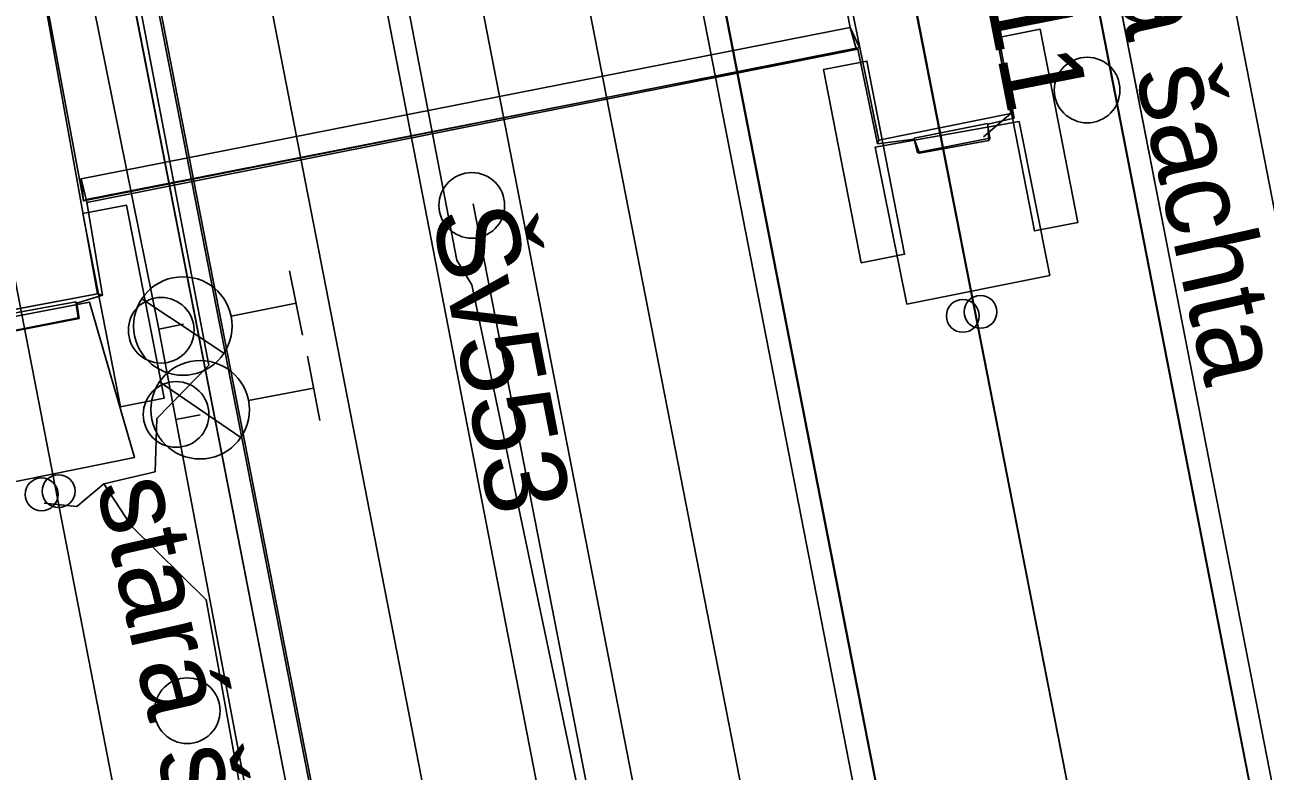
# Model space of a CAD drawing. Extents: x -545736 to -544888, y -1122892 to -1119128.
# Drawn here: x -545171.81 to -545152.93, y -1121906.88 to -1121895.51 of the extents above; entities that cross this region are included whole.
import ezdxf

# ---------------------------------------------------------------- set-up
doc = ezdxf.new("R2010")
doc.units = 0
for name, color, linetype in [('Podbarveni_Nastupiste', 7, 'Continuous'), ('Podbarveni_Zastreseni_Pozemni', 7, 'Continuous'), ('Vrstva 1 - Koleje', 7, 'Continuous'), ('Vrstva 14', 7, 'Continuous'), ('Vrstva 14_zastreseni a nastupiste', 7, 'Continuous'), ('Vrstva 16_plochy', 7, 'Continuous'), ('Vrstva 23', 7, 'Continuous'), ('Vrstva 23 - PHS - pozemni - schody - eskalatory', 7, 'Continuous'), ('Vrstva 26', 7, 'Continuous'), ('Vrstva 29 - sdelzar', 7, 'Continuous'), ('Vrstva 31', 7, 'Continuous'), ('Vrstva 33 - prvky sdelzar', 7, 'Continuous'), ('Vrstva 4 - Teren - stezky - prechody - plochy', 7, 'Continuous'), ('Vrstva 41', 7, 'Continuous'), ('Vrstva 42', 7, 'Continuous'), ('Vrstva 43', 7, 'Continuous'), ('Vrstva 44', 7, 'Continuous')]:
    doc.layers.add(name, color=color, linetype=linetype)

msp = doc.modelspace()

# ---------------------------------------------------------------- linework, layer by layer
at = {"layer": 'Podbarveni_Nastupiste'}
msp.add_line((-545154.466, -1121898.644), (-545156.374, -1121888.854), dxfattribs=at)
for points in [[(-545161.39, -1121938.311), (-545165.211, -1121918.747), (-545167.114, -1121908.946), (-545169.027, -1121899.154), (-545170.933, -1121889.365), (-545172.848, -1121879.569), (-545174.756, -1121869.786), (-545176.664, -1121859.989), (-545178.574, -1121850.184)], [(-545166.708, -1121868.55), (-545164.421, -1121880.278), (-545162.509, -1121890.086), (-545160.6, -1121899.882), (-545158.695, -1121909.678)], [(-545146.817, -1121937.868), (-545148.732, -1121928.05), (-545150.641, -1121918.246), (-545152.542, -1121908.503), (-545154.466, -1121898.644)]]:
    msp.add_lwpolyline(points, dxfattribs=at)
at = {"layer": 'Podbarveni_Zastreseni_Pozemni'}
for points in [[(-545158.353, -1121955.704), (-545167.91, -1121906.688), (-545177.482, -1121857.6), (-545187.03, -1121808.63), (-545196.619, -1121759.457), (-545206.211, -1121710.262)], [(-545152.809, -1121908.918), (-545153.74, -1121904.141), (-545163.315, -1121855.027), (-545172.884, -1121805.944), (-545182.449, -1121756.884), (-545183.85, -1121749.697)], [(-545189.316, -1121750.748), (-545187.893, -1121758.049), (-545178.344, -1121807.045), (-545168.782, -1121856.109), (-545159.222, -1121905.16), (-545158.284, -1121909.972)]]:
    msp.add_lwpolyline(points, dxfattribs=at)
at = {"layer": 'Vrstva 1 - Koleje'}
for points in [[(-545162.332, -1121849.377), (-545160.421, -1121859.17), (-545158.509, -1121868.993), (-545156.604, -1121878.755), (-545154.691, -1121888.567), (-545152.785, -1121898.342), (-545150.856, -1121908.255), (-545148.967, -1121917.94), (-545147.065, -1121927.696), (-545145.146, -1121937.562)], [(-545176.93, -1121849.755), (-545175.02, -1121859.552), (-545173.111, -1121869.33), (-545171.572, -1121877.218), (-545170.808, -1121881.145), (-545169.284, -1121888.968), (-545167.378, -1121898.746), (-545165.482, -1121908.471), (-545163.56, -1121918.32), (-545161.662, -1121928.056), (-545159.744, -1121937.904)], [(-545171.796, -1121851.251), (-545169.872, -1121861.126), (-545167.973, -1121870.877), (-545166.065, -1121880.668), (-545164.709, -1121887.625), (-545164.149, -1121890.498), (-545162.238, -1121900.301), (-545160.324, -1121910.109), (-545158.419, -1121919.884), (-545156.492, -1121929.766), (-545154.597, -1121939.5)]]:
    msp.add_lwpolyline(points, dxfattribs=at)
at = {"layer": 'Vrstva 14'}
for points in [[(-545158.384, -1121899.767), (-545158.865, -1121897.376), (-545156.676, -1121896.989)], [(-545158.384, -1121899.767), (-545156.207, -1121899.33), (-545156.676, -1121896.989)]]:
    msp.add_lwpolyline(points, dxfattribs=at)
msp.add_lwpolyline([(-545172.793, -1121900.113), (-545170.828, -1121899.738), (-545170.144, -1121902.102), (-545172.329, -1121902.546)], close=True, dxfattribs=at)
at = {"layer": 'Vrstva 14_zastreseni a nastupiste'}
for points in [[(-545206.211, -1121710.262), (-545196.619, -1121759.457), (-545187.03, -1121808.63), (-545177.482, -1121857.6), (-545167.91, -1121906.688), (-545158.353, -1121955.704)], [(-545158.353, -1121955.704), (-545167.959, -1121906.425), (-545177.532, -1121857.312), (-545187.064, -1121808.415), (-545196.682, -1121759.07), (-545206.197, -1121710.259)], [(-545152.809, -1121908.918), (-545153.74, -1121904.141), (-545163.315, -1121855.027), (-545172.884, -1121805.944), (-545182.449, -1121756.884), (-545183.85, -1121749.697)], [(-545183.838, -1121749.692), (-545182.514, -1121756.486), (-545172.959, -1121805.503), (-545163.39, -1121854.592), (-545153.794, -1121903.816), (-545152.8, -1121908.918)], [(-545158.29, -1121909.976), (-545159.275, -1121904.923), (-545168.857, -1121855.768), (-545178.402, -1121806.802), (-545187.951, -1121757.812), (-545189.328, -1121750.75)], [(-545189.316, -1121750.748), (-545187.893, -1121758.049), (-545178.344, -1121807.045), (-545168.782, -1121856.109), (-545159.222, -1121905.16), (-545158.284, -1121909.972)], [(-545163.994, -1121849.766), (-545162.093, -1121859.517), (-545160.187, -1121869.288), (-545158.283, -1121879.059), (-545156.374, -1121888.854), (-545154.466, -1121898.644), (-545152.542, -1121908.503), (-545150.641, -1121918.246), (-545148.732, -1121928.05), (-545146.817, -1121937.868)], [(-545163.994, -1121849.766), (-545162.093, -1121859.517), (-545160.187, -1121869.288), (-545158.283, -1121879.059), (-545156.374, -1121888.854), (-545154.466, -1121898.644), (-545152.542, -1121908.503), (-545150.641, -1121918.246), (-545148.732, -1121928.05), (-545146.806, -1121937.9)], [(-545161.39, -1121938.311), (-545165.211, -1121918.747), (-545167.114, -1121908.946), (-545169.027, -1121899.154), (-545170.933, -1121889.365), (-545172.848, -1121879.569), (-545174.756, -1121869.786), (-545176.664, -1121859.989), (-545178.574, -1121850.184)], [(-545161.346, -1121938.355), (-545165.167, -1121918.791), (-545167.07, -1121908.99), (-545168.983, -1121899.198), (-545170.889, -1121889.409), (-545172.804, -1121879.613), (-545174.712, -1121869.83), (-545176.62, -1121860.033), (-545178.53, -1121850.228)], [(-545152.96, -1121939.062), (-545154.873, -1121929.263), (-545156.782, -1121919.47), (-545158.695, -1121909.678), (-545160.6, -1121899.882), (-545162.509, -1121890.086), (-545164.421, -1121880.278), (-545166.708, -1121868.55), (-545168.235, -1121860.711), (-545170.146, -1121850.904)], [(-545152.965, -1121939.059), (-545154.873, -1121929.263), (-545156.782, -1121919.47), (-545158.695, -1121909.678), (-545160.6, -1121899.882), (-545162.509, -1121890.086), (-545164.421, -1121880.278), (-545166.708, -1121868.55), (-545168.235, -1121860.711), (-545170.146, -1121850.904)]]:
    msp.add_lwpolyline(points, dxfattribs=at)
for centre in [(-545157.532, -1121899.947), (-545157.263, -1121899.886), (-545171.298, -1121902.616), (-545171.557, -1121902.665)]:
    msp.add_circle(centre, 0.25, dxfattribs=at)
at = {"layer": 'Vrstva 16_plochy'}
for points in [[(-545163.994, -1121849.766), (-545162.093, -1121859.517), (-545160.187, -1121869.288), (-545158.283, -1121879.059), (-545156.374, -1121888.854), (-545154.466, -1121898.644), (-545152.542, -1121908.503), (-545150.641, -1121918.246), (-545148.732, -1121928.05), (-545146.817, -1121937.868)], [(-545161.39, -1121938.311), (-545165.211, -1121918.747), (-545167.114, -1121908.946), (-545169.027, -1121899.154), (-545170.933, -1121889.365), (-545172.848, -1121879.569), (-545174.756, -1121869.786), (-545176.664, -1121859.989), (-545178.574, -1121850.184)], [(-545152.96, -1121939.062), (-545154.873, -1121929.263), (-545156.782, -1121919.47), (-545158.695, -1121909.678), (-545160.6, -1121899.882), (-545162.509, -1121890.086), (-545164.421, -1121880.278), (-545166.708, -1121868.55), (-545168.235, -1121860.711), (-545170.146, -1121850.904)]]:
    msp.add_lwpolyline(points, dxfattribs=at)
at = {"layer": 'Vrstva 23'}
for p, q in [((-545156.799, -1121896.865), (-545157.926, -1121890.665)), ((-545160.078, -1121891.074), (-545158.808, -1121897.273)), ((-545159.973, -1121891.843), (-545159.247, -1121895.556)), ((-545171.744, -1121893.779), (-545170.919, -1121898.197)), ((-545159.247, -1121895.556), (-545170.952, -1121897.859)), ((-545159.103, -1121895.861), (-545170.919, -1121898.197)), ((-545159.156, -1121895.875), (-545170.877, -1121898.173)), ((-545159.131, -1121895.884), (-545170.869, -1121898.218)), ((-545158.274, -1121897.241), (-545157.156, -1121897.019)), ((-545157.156, -1121897.019), (-545157.152, -1121897.026)), ((-545158.274, -1121897.241), (-545158.271, -1121897.254)), ((-545157.122, -1121897.242), (-545157.136, -1121897.275)), ((-545158.829, -1121897.325), (-545158.808, -1121897.273)), ((-545158.222, -1121897.459), (-545158.192, -1121897.471)), ((-545170.869, -1121898.218), (-545170.877, -1121898.173)), ((-545170.704, -1121899.612), (-545172.684, -1121899.981)), ((-545170.704, -1121899.612), (-545170.628, -1121899.629)), ((-545171.034, -1121899.731), (-545171.022, -1121899.753)), ((-545171.001, -1121899.977), (-545170.986, -1121899.985))]:
    msp.add_line(p, q, dxfattribs=at)
for points in [[(-545172.684, -1121899.981), (-545170.704, -1121899.612), (-545171.827, -1121893.378)], [(-545159.131, -1121895.884), (-545159.156, -1121895.875), (-545159.103, -1121895.861), (-545159.247, -1121895.556), (-545159.156, -1121895.875)], [(-545157.027, -1121895.473), (-545156.75, -1121896.934), (-545157.152, -1121897.026), (-545157.136, -1121897.275), (-545158.192, -1121897.471), (-545158.271, -1121897.254), (-545158.829, -1121897.325), (-545159.131, -1121895.884)], [(-545157.217, -1121897.222), (-545156.799, -1121896.865), (-545158.808, -1121897.273)], [(-545158.27, -1121897.259), (-545158.222, -1121897.459), (-545157.122, -1121897.242), (-545157.156, -1121897.019)], [(-545158.222, -1121897.459), (-545157.122, -1121897.242), (-545157.156, -1121897.019)], [(-545158.829, -1121897.325), (-545158.271, -1121897.254), (-545158.192, -1121897.471)], [(-545170.869, -1121898.218), (-545170.628, -1121899.629), (-545171.022, -1121899.753), (-545170.986, -1121899.985), (-545172.079, -1121900.201), (-545172.154, -1121899.941), (-545172.741, -1121900.045), (-545173.038, -1121898.611), (-545173.025, -1121898.608)]]:
    msp.add_lwpolyline(points, dxfattribs=at)
for points in [[(-545159.247, -1121895.556), (-545159.156, -1121895.875), (-545159.103, -1121895.861)], [(-545170.877, -1121898.173), (-545170.952, -1121897.859), (-545170.919, -1121898.197)], [(-545171.034, -1121899.731), (-545171.001, -1121899.977), (-545172.056, -1121900.187), (-545172.145, -1121899.937)]]:
    msp.add_lwpolyline(points, close=True, dxfattribs=at)
at = {"layer": 'Vrstva 23 - PHS - pozemni - schody - eskalatory'}
for points in [[(-545156.352, -1121895.583), (-545157.015, -1121895.712), (-545156.442, -1121898.653), (-545155.779, -1121898.523)], [(-545159.081, -1121899.137), (-545158.418, -1121899.008), (-545158.991, -1121896.067), (-545159.654, -1121896.197)], [(-545170.264, -1121898.26), (-545170.927, -1121898.389), (-545170.354, -1121901.33), (-545169.691, -1121901.2)]]:
    msp.add_lwpolyline(points, close=True, dxfattribs=at)
at = {"layer": 'Vrstva 26'}
msp.add_lwpolyline([(-545172.02, -1121864.309), (-545169.656, -1121876.088), (-545168.475, -1121880.384), (-545166.767, -1121889.14), (-545166.853, -1121890.681), (-545165.235, -1121899.1), (-545165.006, -1121899.475), (-545161.435, -1121916.475), (-545161.109, -1121920.58), (-545160.78, -1121922.41), (-545160.44, -1121923.74), (-545160.155, -1121923.555), (-545160.139, -1121923.395), (-545160.257, -1121923.006)], dxfattribs=at)
at = {"layer": 'Vrstva 29 - sdelzar'}
for points in [[(-545161.23, -1121954.22), (-545161.32, -1121954.32), (-545161.96, -1121950.99), (-545166.14, -1121929.44), (-545169.48, -1121912.2), (-545172.98, -1121894.15), (-545175.25, -1121882.41), (-545176.61, -1121875.48), (-545179.9, -1121858.78), (-545183.24, -1121841.76), (-545186.55, -1121824.95), (-545189.52, -1121809.83), (-545189.53, -1121809.79), (-545193.1, -1121791.33), (-545195.35, -1121779.72), (-545196.68, -1121772.84), (-545200.02, -1121755.61), (-545203.25, -1121738.95), (-545206.49, -1121722.18), (-545208.31, -1121712.8), (-545208.32, -1121712.72)], [(-545153.92, -1121916.92), (-545153.98, -1121917.07), (-545158.91, -1121891.91), (-545161.31, -1121879.64), (-545162.44, -1121873.89), (-545165.71, -1121857.19), (-545169.03, -1121840.24), (-545172.39, -1121823.09), (-545175.46, -1121807.4), (-545175.55, -1121806.94), (-545178.95, -1121789.4), (-545181.35, -1121777.01), (-545182.49, -1121771.12), (-545186.14, -1121752.33), (-545186.04, -1121752.23)], [(-545186.14, -1121752.33), (-545182.91, -1121768.99), (-545155.71, -1121908.24)]]:
    msp.add_lwpolyline(points, dxfattribs=at)
at = {"layer": 'Vrstva 31'}
for points in [[(-545170.61, -1121902.505), (-545169.83, -1121902.32), (-545169.8, -1121901.51), (-545169.011, -1121900.695), (-545173.164, -1121879.068), (-545180.354, -1121842.406), (-545185.455, -1121816.369), (-545187.73, -1121805.097), (-545192.507, -1121780.186), (-545194.432, -1121775.331), (-545195.406, -1121775.086)], [(-545170.61, -1121902.505), (-545171.02, -1121902.85), (-545171.52, -1121902.8)], [(-545170.61, -1121902.505), (-545170.19, -1121903.15), (-545169.05, -1121904.27), (-545164.52, -1121929.33), (-545161.27, -1121947.35)], [(-545170.61, -1121902.505), (-545170.19, -1121903.15), (-545169.05, -1121904.27), (-545164.52, -1121929.33), (-545161.27, -1121947.35), (-545157.01, -1121968.4), (-545158.36, -1121972.38)]]:
    msp.add_lwpolyline(points, dxfattribs=at)
at = {"layer": 'Vrstva 4 - Teren - stezky - prechody - plochy'}
for points in [[(-545146.11, -1122004.734), (-545145.37, -1122004.712), (-545146.573, -1121994.03), (-545148.01, -1121983.54), (-545148.508, -1121980.262), (-545148.842, -1121978.248), (-545150.866, -1121967.009), (-545156.33, -1121939.097), (-545168.64, -1121875.718), (-545175.381, -1121841.399), (-545180.031, -1121817.339), (-545184.955, -1121792.055), (-545193.253, -1121749.702), (-545199.085, -1121719.832), (-545202.547, -1121701.925)], [(-545146.11, -1122004.734), (-545147.669, -1121994.146), (-545149.368, -1121983.787), (-545152.408, -1121967.248), (-545157.762, -1121939.32), (-545170.037, -1121876.045), (-545176.72, -1121842.206), (-545181.396, -1121818.39), (-545186.868, -1121790.341), (-545194.851, -1121749.267), (-545200.506, -1121720.067), (-545204.102, -1121702.263)], [(-545146.806, -1121937.9), (-545148.732, -1121928.05), (-545150.641, -1121918.246), (-545152.542, -1121908.503), (-545154.466, -1121898.644), (-545156.374, -1121888.854), (-545158.283, -1121879.059), (-545160.187, -1121869.288), (-545162.093, -1121859.517), (-545163.994, -1121849.766)], [(-545161.346, -1121938.355), (-545165.167, -1121918.791), (-545167.07, -1121908.99), (-545168.983, -1121899.198), (-545170.889, -1121889.409), (-545172.804, -1121879.613), (-545174.712, -1121869.83), (-545176.62, -1121860.033), (-545178.53, -1121850.228)], [(-545170.146, -1121850.904), (-545168.235, -1121860.711), (-545166.708, -1121868.55), (-545164.421, -1121880.278), (-545162.509, -1121890.086), (-545160.6, -1121899.882), (-545158.695, -1121909.678), (-545156.782, -1121919.47), (-545154.873, -1121929.263), (-545152.965, -1121939.059)]]:
    msp.add_lwpolyline(points, dxfattribs=at)
at = {"layer": 'Vrstva 41'}
for p, q in [((-545167.782, -1121899.262), (-545167.584, -1121900.242)), ((-545170.033, -1121899.686), (-545168.782, -1121900.516)), ((-545167.683, -1121899.752), (-545168.671, -1121899.952)), ((-545167.508, -1121900.559), (-545167.323, -1121901.542)), ((-545169.764, -1121900.953), (-545168.525, -1121901.8)), ((-545167.415, -1121901.05), (-545168.406, -1121901.237))]:
    msp.add_line(p, q, dxfattribs=at)
for centre, radius in [((-545169.406, -1121900.101), 0.75), ((-545169.736, -1121900.166), 0.5), ((-545169.143, -1121901.376), 0.75), ((-545169.509, -1121901.448), 0.5)]:
    msp.add_circle(centre, radius, dxfattribs=at)
at = {"layer": 'Vrstva 42'}
for p, q in [((-545169.396, -1121900.071), (-545169.772, -1121900.147)), ((-545169.142, -1121901.453), (-545169.511, -1121901.523))]:
    msp.add_line(p, q, dxfattribs=at)
msp.add_lwpolyline([(-545203.534, -1121918.02), (-545198.847, -1121917.36), (-545185.567, -1121915.086), (-545176.946, -1121913.531), (-545167.572, -1121911.811), (-545169.511, -1121901.523), (-545169.772, -1121900.147), (-545173.971, -1121879.393), (-545174.091, -1121878.805), (-545174.196, -1121878.05), (-545174.272, -1121877.624), (-545174.386, -1121877.061), (-545179.482, -1121851.396), (-545181.349, -1121842.633), (-545184.905, -1121824.51), (-545186.898, -1121813.243), (-545186.931, -1121810.892), (-545187.672, -1121807.861)], dxfattribs=at)
at = {"layer": 'Vrstva 43'}
for centre in [(-545155.639, -1121896.508), (-545165.007, -1121898.264), (-545169.339, -1121905.959)]:
    msp.add_circle(centre, 0.5, dxfattribs=at)
at = {"layer": 'Vrstva 44'}
msp.add_lwpolyline([(-545164.987, -1121898.243), (-545160.542, -1121920.999), (-545160.493, -1121921.332), (-545160.284, -1121921.224), (-545152.665, -1121919.872), (-545152.322, -1121919.848)], dxfattribs=at)

# ---------------------------------------------------------------- texts
at = {"layer": 'Vrstva 33 - prvky sdelzar'}
msp.add_text('R411', height=1.25, rotation=281.0801, dxfattribs=at).set_placement((-545157.601, -1121892.977))
at = {"layer": 'Vrstva 43'}
for s, rotation, p in [('stará šachta', 282.6444, (-545155.824, -1121892.162)), ('Šv553', 281.0323, (-545165.62, -1121898.384)), ('stará šachta', 282.6444, (-545170.725, -1121902.529))]:
    msp.add_text(s, height=1.25, rotation=rotation, dxfattribs=at).set_placement(p)

doc.saveas('drawing.dxf')
